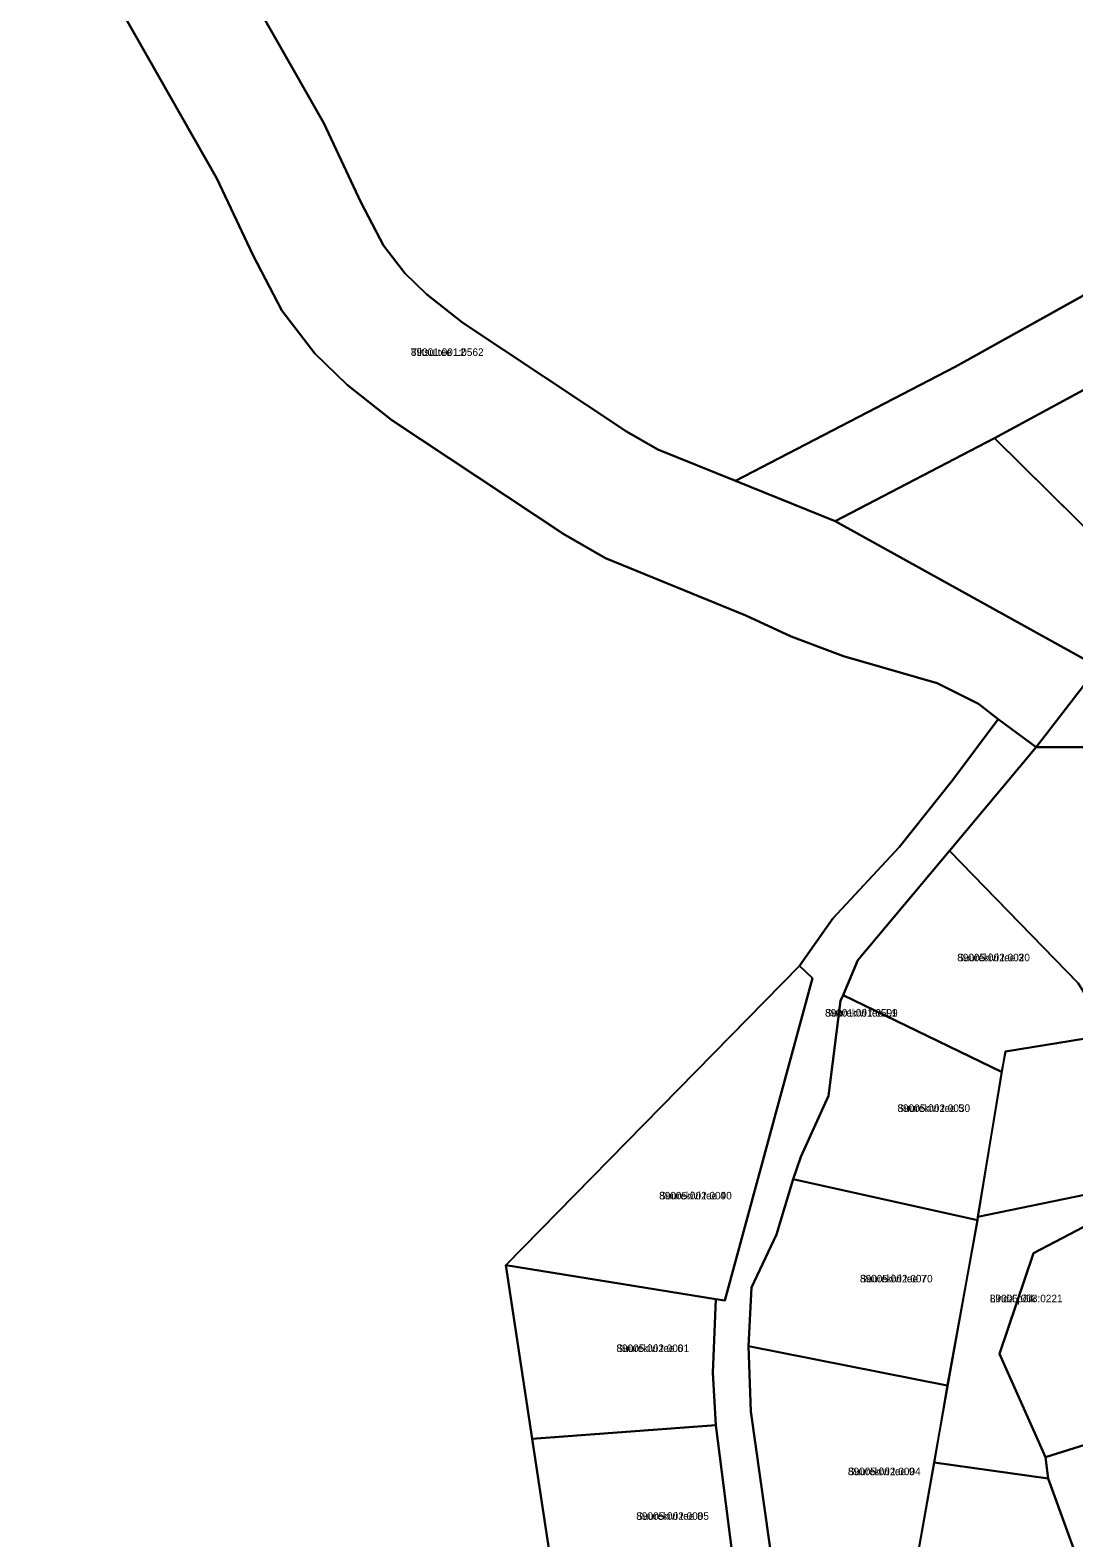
# Model space of a CAD drawing. Extents: x 526849 to 562296, y 6591741 to 6618546.
# Drawn here: x 551141.4 to 551349.5, y 6598005.8 to 6598306.4 of the extents above; entities that cross this region are included whole.
import ezdxf

# ---------------------------------------------------------------- set-up
doc = ezdxf.new("R2010")
doc.units = 0
for name, color, linetype in [('L_AADRESS', 7, 'Continuous'), ('PIIR', 7, 'Continuous'), ('TUNNUS', 7, 'Continuous')]:
    doc.layers.add(name, color=color, linetype=linetype)

msp = doc.modelspace()

# ---------------------------------------------------------------- linework, layer by layer
at = {"layer": 'PIIR'}
for points in [[(551161.41, 6598355.58), (551199.94, 6598287.84), (551207.36, 6598272.13), (551211.87, 6598263.48), (551216.14, 6598257.93), (551220.43, 6598253.77), (551227.69, 6598248.05), (551260.32, 6598226.38), (551266.59, 6598222.78), (551282.05, 6598216.54), (551301.96, 6598208.52), (551354.37, 6598179.47), (551342.06, 6598163.44), (551334.46, 6598169.04), (551330.54, 6598172.08), (551322.3, 6598176.2), (551303.63, 6598181.58), (551293.14, 6598185.48), (551284.1, 6598189.7), (551256.13, 6598201.11), (551247.8, 6598205.89), (551213.52, 6598228.66), (551204.61, 6598235.68), (551198.18, 6598241.92), (551191.56, 6598250.52), (551185.86, 6598261.45), (551178.59, 6598276.84), (551141.38, 6598342.3)], [(551358.11, 6598311.17), (551376.16, 6598267.24), (551325.86, 6598239.26), (551282.05, 6598216.54), (551266.59, 6598222.78), (551260.32, 6598226.38), (551227.69, 6598248.05), (551220.43, 6598253.77), (551216.14, 6598257.93), (551211.87, 6598263.48), (551207.36, 6598272.13), (551199.94, 6598287.84), (551161.41, 6598355.58)], [(551141.38, 6598342.3), (551178.59, 6598276.84), (551185.86, 6598261.45), (551191.56, 6598250.52), (551198.18, 6598241.92), (551204.61, 6598235.68), (551213.52, 6598228.66), (551247.8, 6598205.89), (551256.13, 6598201.11), (551284.1, 6598189.7), (551293.14, 6598185.48), (551303.63, 6598181.58), (551322.3, 6598176.2), (551330.54, 6598172.08), (551334.46, 6598169.04), (551325.38, 6598156.91), (551314.76, 6598143.6), (551301.49, 6598129.25), (551294.82, 6598119.84), (551236.24, 6598060.16), (551241.51, 6598025.52), (551246.84, 6597990.47)], [(551436.53, 6597992.77), (551424.12, 6598037.92), (551421.13, 6598048.8), (551395.42, 6598081.5), (551390.8, 6598087.92), (551377.43, 6598109.71), (551380.49, 6598109.99), (551355.31, 6598157.83), (551353.6, 6598163.43), (551342.06, 6598163.44), (551354.37, 6598179.47), (551372.68, 6598145.66), (551380.81, 6598131.17), (551402.65, 6598093.94), (551428.31, 6598057.93), (551437.49, 6598047.53), (551441, 6598033.66), (551446.75, 6598006.13), (551443.72, 6598005.99), (551446.99, 6597994.51)], [(551282.22, 6597996.45), (551278.12, 6598028.28), (551277.55, 6598038.7), (551278.15, 6598053.4), (551279.95, 6598053.11), (551297.39, 6598117.41), (551294.82, 6598119.84), (551301.49, 6598129.25), (551314.76, 6598143.6), (551325.38, 6598156.91), (551334.46, 6598169.04), (551342.06, 6598163.44), (551324.73, 6598142.8), (551306.48, 6598120.95), (551303.55, 6598113.99), (551303.01, 6598112.87), (551300.6, 6598093.95), (551295.07, 6598081.73), (551293.58, 6598077.3), (551290.22, 6598066.25), (551285.23, 6598055.69), (551284.68, 6598043.99), (551285.15, 6598030.98), (551289.7, 6597998.54)]]:
    msp.add_lwpolyline(points, dxfattribs=at)
for points in [[(551301.96, 6598208.52), (551282.05, 6598216.54), (551325.86, 6598239.26), (551406.46, 6598284.09), (551419.79, 6598290.61), (551436.96, 6598296.39), (551450.88, 6598299.73), (551456.65, 6598300.76), (551469.66, 6598302.38), (551466.09, 6598296.84), (551444.8, 6598281.86), (551417.24, 6598272.57), (551398.75, 6598263.14), (551381.58, 6598253.25), (551357.05, 6598237.68), (551333.69, 6598225.03)], [(551357.05, 6598237.68), (551384.7, 6598209.12), (551367.35, 6598191.84), (551333.69, 6598225.03)], [(551379.97, 6598144.64), (551372.68, 6598145.66), (551354.37, 6598179.47), (551301.96, 6598208.52), (551333.69, 6598225.03), (551397.55, 6598162.06)], [(551342.06, 6598163.44), (551353.6, 6598163.43), (551355.31, 6598157.83), (551380.49, 6598109.99), (551377.43, 6598109.71), (551356.8, 6598106.16), (551350.39, 6598116.41), (551324.73, 6598142.8)], [(551350.39, 6598116.41), (551356.8, 6598106.16), (551335.9, 6598102.76), (551335.12, 6598098.7), (551303.55, 6598113.99), (551306.48, 6598120.95), (551324.73, 6598142.8)], [(551297.39, 6598117.41), (551279.95, 6598053.11), (551278.15, 6598053.4), (551236.24, 6598060.16), (551294.82, 6598119.84)], [(551295.07, 6598081.73), (551300.6, 6598093.95), (551303.01, 6598112.87), (551303.55, 6598113.99), (551335.12, 6598098.7), (551330.42, 6598069.8), (551330.31, 6598069.11), (551293.58, 6598077.3)], [(551390.8, 6598087.92), (551383.9, 6598083.45), (551360.39, 6598075.97), (551330.42, 6598069.8), (551335.9, 6598102.75), (551356.8, 6598106.16), (551377.43, 6598109.71)], [(551343.87, 6598021.89), (551344.39, 6598017.59), (551321.71, 6598020.78), (551330.31, 6598069.11), (551330.42, 6598069.8), (551360.39, 6598075.97), (551383.9, 6598083.45), (551390.8, 6598087.92), (551395.42, 6598081.5), (551381.27, 6598077.42), (551355.74, 6598069.96), (551341.51, 6598062.54), (551334.73, 6598042.48)], [(551285.23, 6598055.69), (551290.22, 6598066.25), (551293.58, 6598077.3), (551330.31, 6598069.11), (551324.28, 6598036.14), (551284.68, 6598043.99)], [(551368.86, 6598029.7), (551343.87, 6598021.89), (551334.73, 6598042.48), (551341.51, 6598062.54), (551355.74, 6598069.96)], [(551236.24, 6598060.16), (551278.15, 6598053.4), (551277.55, 6598038.7), (551278.12, 6598028.28), (551241.51, 6598025.52)], [(551284.68, 6598043.99), (551324.28, 6598036.14), (551321.71, 6598020.78), (551317.06, 6597994.76), (551289.7, 6597998.54), (551285.15, 6598030.98)], [(551380.47, 6597994.09), (551379.03, 6597991.79), (551381.8, 6597981.48), (551358.28, 6597979.52), (551344.39, 6598017.59), (551343.87, 6598021.89), (551368.86, 6598029.7)], [(551241.51, 6598025.52), (551278.12, 6598028.28), (551282.22, 6597996.45), (551246.84, 6597990.47)], [(551358.28, 6597979.52), (551327.94, 6597976.7), (551316.55, 6597991.82), (551321.71, 6598020.78), (551344.39, 6598017.59)]]:
    msp.add_lwpolyline(points, close=True, dxfattribs=at)

# ---------------------------------------------------------------- texts
at = {"layer": 'L_AADRESS'}
for s, p in [('Tiitsu tee L2', (551217.32, 6598241.46)), ('Suurekivi tee 3', (551326.28, 6598120.75)), ('Suurekivi tee L1', (551299.91, 6598109.72)), ('Suurekivi tee 5', (551314.35, 6598090.71)), ('Suurekivi tee 4', (551266.82, 6598073.27)), ('Suurekivi tee 7', (551306.88, 6598056.72)), ('Linda põik', (551332.8, 6598052.76)), ('Suurekivi tee 6', (551258.3, 6598042.84)), ('Suurekivi tee 9', (551304.48, 6598018.28)), ('Suurekivi tee 8', (551262.26, 6598009.38))]:
    msp.add_text(s, height=1.5, dxfattribs=at).set_placement(p)
at = {"layer": 'TUNNUS'}
for s, p in [('89001:001:0562', (551217.32, 6598241.46)), ('89005:002:0020', (551326.28, 6598120.75)), ('89001:001:0599', (551299.91, 6598109.72)), ('89005:002:0030', (551314.35, 6598090.71)), ('89005:002:0090', (551266.82, 6598073.27)), ('89005:002:0070', (551306.88, 6598056.72)), ('89005:003:0221', (551332.8, 6598052.76)), ('89005:002:0001', (551258.3, 6598042.84)), ('89005:002:0004', (551304.48, 6598018.28)), ('89005:002:0005', (551262.26, 6598009.38))]:
    msp.add_text(s, height=1.5, dxfattribs=at).set_placement(p)

doc.saveas('drawing.dxf')
